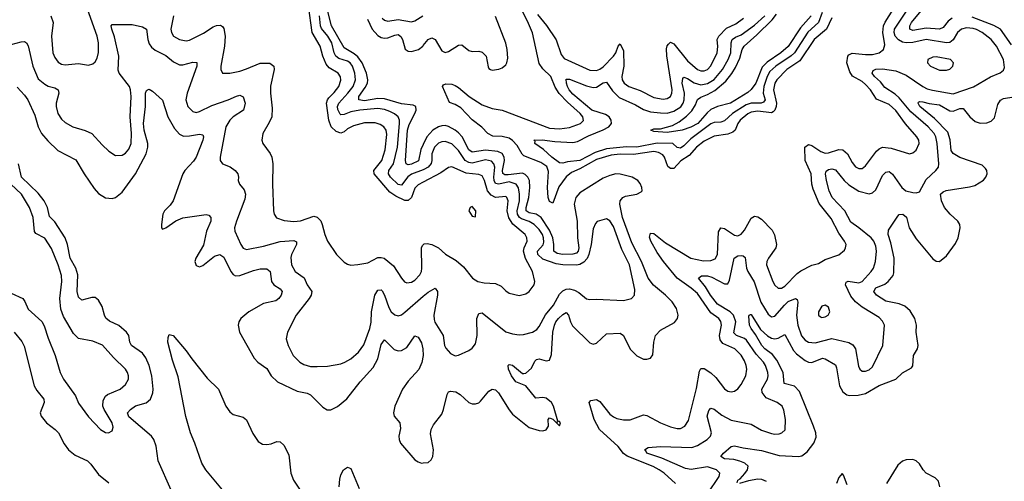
# Model space of a CAD drawing. Header units: inches. Extents: x 1954678 to 2060271, y 904822 to 1016299.
# Tile 382 of 403: x 2027601 to 2033454, y 1002822 to 1005567. Entities that reach past the tile are written whole.
import ezdxf

# ---------------------------------------------------------------- set-up
doc = ezdxf.new("R2010")
doc.units = ezdxf.units.IN
doc.header["$MEASUREMENT"] = 0
doc.layers.add('C0020', color=7, linetype='Continuous')
doc.layers.add('C0030', color=7, linetype='Continuous')

msp = doc.modelspace()

# ---------------------------------------------------------------- linework, layer by layer
at = {"layer": 'C0020', "color": 5}
for points, elevation in [([(2030000, 1004601.2), (2029970, 1004585.5), (2029950, 1004566), (2029930, 1004509.8), (2029910, 1004491.6), (2029890, 1004492.2), (2029836.9, 1004516.9), (2029801.8, 1004541.8), (2029707.2, 1004650), (2029706.6, 1004670), (2029753.7, 1004730), (2029773.9, 1004793.9), (2029783.5, 1004883.5), (2029778.6, 1004910), (2029765, 1004930), (2029744.5, 1004944.5), (2029714.6, 1004954.6), (2029650, 1004953.9), (2029584.4, 1004935.6), (2029550, 1004917.5), (2029530, 1004901), (2029510, 1004893.2), (2029481.4, 1004901.4), (2029453.1, 1004930), (2029438.9, 1004970), (2029424.7, 1005070), (2029429.9, 1005090), (2029438.2, 1005101.8), (2029470, 1005133.2), (2029497.2, 1005170), (2029510, 1005207.7), (2029508.1, 1005228.1), (2029493.8, 1005250), (2029440.9, 1005280.9), (2029421.9, 1005301.9), (2029402, 1005350), (2029387.8, 1005410), (2029339, 1005490), (2029317.8, 1005650)], 560), ([(2027786, 1005590), (2027799.8, 1005550), (2027789.3, 1005469.3), (2027797.7, 1005370), (2027810, 1005341.6), (2027830, 1005314.4), (2027850, 1005302.6), (2027870, 1005299), (2027950, 1005305.8), (2028010, 1005296.5), (2028035.8, 1005304.2), (2028050, 1005317.1), (2028061.6, 1005338.4), (2028070, 1005372), (2028069.8, 1005430.2), (2028060.2, 1005470), (2028003.1, 1005630)], 560), ([(2028515.3, 1005590), (2028499.7, 1005510), (2028502.2, 1005490), (2028516, 1005470), (2028550, 1005448.6), (2028590, 1005441.4), (2028610, 1005446.2), (2028693, 1005487), (2028750, 1005525), (2028770, 1005533.4), (2028794.4, 1005534.4), (2028806.6, 1005526.6), (2028814.2, 1005514.2), (2028822.6, 1005470), (2028818.6, 1005410), (2028796.5, 1005290), (2028795.8, 1005270), (2028807.3, 1005250), (2028849.1, 1005249.1), (2028910, 1005261.5), (2028950, 1005274), (2029030, 1005309.5), (2029088.6, 1005308.6), (2029111.7, 1005290), (2029112.7, 1005270), (2029092.6, 1005172.6), (2029092, 1005130), (2029101.8, 1005041.8), (2029099, 1004990), (2029084.2, 1004955.8), (2029045.7, 1004890), (2029040.3, 1004850), (2029047, 1004830), (2029090, 1004772.4), (2029099.6, 1004750), (2029105.2, 1004710), (2029104, 1004590), (2029110.3, 1004430), (2029113.7, 1004410), (2029128.2, 1004388.2), (2029172.1, 1004372.1), (2029230, 1004368), (2029270, 1004370.9), (2029350, 1004399), (2029370, 1004393.7), (2029390.1, 1004370.1), (2029399.3, 1004350), (2029414, 1004290), (2029430, 1004250.6), (2029483.8, 1004170), (2029530, 1004124.9), (2029550, 1004113), (2029570, 1004107.7), (2029610.6, 1004110.6), (2029670, 1004121.3), (2029730, 1004152.8), (2029750, 1004153.8), (2029768.3, 1004148.3), (2029822.7, 1004102.7), (2029870.3, 1004030), (2029888.5, 1004008.5), (2029902.6, 1004002.6), (2029930, 1004006.2), (2029950, 1004018), (2029979.8, 1004050), (2029988.9, 1004070), (2029990.5, 1004089.5), (2029990, 1004211), (2029995.4, 1004224.6), (2030000, 1004228.6)], 560), ([(2030000, 1004675.3), (2029930, 1004649.5), (2029908, 1004632), (2029870, 1004582.3), (2029850, 1004586.2), (2029805.4, 1004630), (2029793.7, 1004650), (2029796, 1004670), (2029823.5, 1004710), (2029846.2, 1004810), (2029858.5, 1004950), (2029857.8, 1004970), (2029849.9, 1004989.9), (2029828, 1005008), (2029801.2, 1005021.2), (2029770, 1005032.8), (2029730, 1005039.9), (2029622.4, 1005030), (2029570, 1005019), (2029530, 1005003.2), (2029510, 1005001.8), (2029505.6, 1005005.6), (2029492.5, 1005032.5), (2029490.3, 1005050), (2029497.1, 1005070), (2029552.4, 1005130), (2029582.6, 1005170), (2029597.1, 1005210), (2029593.6, 1005250), (2029579.9, 1005290), (2029565, 1005310), (2029550, 1005319.9), (2029497.2, 1005337.2), (2029480.1, 1005350), (2029470.3, 1005370), (2029456.8, 1005430), (2029432.2, 1005470), (2029394.4, 1005514.4), (2029388.2, 1005530), (2029382.7, 1005590)], 540), ([(2030000, 1004825.1), (2029985.6, 1004794.4), (2029972, 1004728), (2029930, 1004707.7), (2029910, 1004704.5), (2029897.4, 1004710), (2029894.5, 1004730), (2029905.4, 1004910), (2029916.2, 1004943.8), (2029950.7, 1005010), (2029957.3, 1005030), (2029956, 1005050), (2029939.3, 1005059.3), (2029870, 1005067.4), (2029770, 1005097.2), (2029730, 1005098), (2029650, 1005084.9), (2029617.2, 1005090), (2029617, 1005110), (2029655.5, 1005164.5), (2029667.7, 1005190), (2029669.9, 1005210.1), (2029663, 1005250), (2029637.5, 1005310), (2029610, 1005347), (2029590, 1005364.7), (2029530, 1005399.6), (2029455.1, 1005530), (2029427.8, 1005632.2)], 520), ([(2029756.5, 1005576.5), (2029770, 1005564.4), (2029790, 1005558.6), (2029850, 1005568.8), (2029930, 1005554.5), (2029950, 1005560.2), (2029997, 1005590)], 540), ([(2027550, 1005419.8), (2027610, 1005435.5), (2027630, 1005436.5), (2027640.3, 1005430), (2027650, 1005410.7), (2027678, 1005290), (2027710, 1005216.2), (2027750, 1005182.8), (2027770, 1005172.7), (2027810, 1005162.3), (2027829.4, 1005149.4), (2027832.8, 1005130), (2027818, 1005070), (2027817.8, 1005050), (2027827.6, 1005010), (2027850, 1004975.6), (2027870, 1004956.1), (2027917.1, 1004930), (2027990, 1004908.4), (2028029.5, 1004889.5), (2028090, 1004822), (2028130, 1004786), (2028170, 1004758.9), (2028210, 1004760.8), (2028230, 1004774.3), (2028250, 1004797), (2028264.2, 1004830), (2028265.6, 1004890), (2028256.8, 1004990), (2028263.4, 1005110), (2028259.7, 1005150), (2028252.8, 1005170), (2028191.1, 1005250), (2028186.2, 1005266.2), (2028189.9, 1005350), (2028165, 1005465), (2028148.7, 1005511.3), (2028144.8, 1005530), (2028150, 1005539.3), (2028270, 1005537.6), (2028330, 1005525.5), (2028354, 1005510), (2028361.7, 1005450), (2028370, 1005423.1), (2028383.4, 1005403.4), (2028406, 1005386.1), (2028470, 1005355.1), (2028516, 1005316), (2028550, 1005299.2), (2028570, 1005299), (2028630, 1005315), (2028652.8, 1005312.8), (2028653.2, 1005290), (2028596.6, 1005130), (2028588.9, 1005090), (2028600.7, 1005050), (2028630, 1005020.2), (2028650, 1005015.9), (2028670, 1005021.3), (2028742.9, 1005057.2), (2028839.7, 1005090), (2028890, 1005112.7), (2028910, 1005118), (2028930, 1005108.4), (2028940.9, 1005070), (2028932, 1005030), (2028870, 1004989.1), (2028850, 1004969.8), (2028826.9, 1004930), (2028791.5, 1004750), (2028791.8, 1004730), (2028805.5, 1004710), (2028851.3, 1004691.3), (2028880.9, 1004670), (2028896.9, 1004650), (2028900.8, 1004630), (2028898.6, 1004610), (2028908, 1004590), (2028935.2, 1004555.2), (2028943.5, 1004530), (2028939.9, 1004499.9), (2028889.1, 1004369.1), (2028878.5, 1004330), (2028878.9, 1004310), (2028914.7, 1004230), (2028930, 1004208.9), (2028950, 1004200.2), (2029050, 1004221.4), (2029150, 1004248.7), (2029230, 1004254.1), (2029246.1, 1004246.1), (2029247.2, 1004230), (2029216.8, 1004170), (2029213.2, 1004153.2), (2029217.1, 1004110), (2029238.3, 1004070), (2029292.2, 1004032.2), (2029309.4, 1003990), (2029337.4, 1003950), (2029333.9, 1003930), (2029321.3, 1003910), (2029244, 1003810), (2029193.4, 1003710), (2029185.5, 1003670), (2029196.4, 1003630), (2029227.2, 1003570), (2029266.7, 1003530), (2029290, 1003516), (2029330, 1003505.3), (2029370, 1003504.6), (2029430, 1003507.6), (2029510, 1003521.7), (2029534.5, 1003530), (2029569.8, 1003550.2), (2029615.3, 1003590), (2029646.1, 1003633.9), (2029682.9, 1003730), (2029691.1, 1003768.9), (2029693, 1003830), (2029711.7, 1003928.3), (2029730, 1003959.7), (2029750, 1003960.3), (2029754.9, 1003954.9), (2029770, 1003928.7), (2029796.2, 1003856.2), (2029810, 1003830.2), (2029830, 1003811.2), (2029850, 1003805.4), (2029870, 1003812.8), (2029890, 1003827.8), (2030000, 1003922.2)], 540), ([(2029668.8, 1005570), (2029696.9, 1005510), (2029730, 1005472.9), (2029750, 1005461.8), (2029770, 1005457.3), (2029790, 1005458.5), (2029830, 1005475.6), (2029850, 1005478.1), (2029866.6, 1005466.6), (2029876.8, 1005450), (2029891.4, 1005391.4), (2029910, 1005379.4), (2029930, 1005377.9), (2029971.9, 1005390), (2029997.5, 1005410), (2030000, 1005413)], 520), ([(2027586.1, 1005166.1), (2027630, 1005118.3), (2027649.2, 1005090), (2027690, 1005000.3), (2027710.9, 1004930), (2027731, 1004890), (2027767.3, 1004847.3), (2027827.2, 1004790), (2027934, 1004734), (2027983.5, 1004650), (2028043.1, 1004563.1), (2028070, 1004534), (2028110, 1004508), (2028150, 1004503.6), (2028169.8, 1004510.2), (2028210, 1004542.4), (2028290, 1004651.1), (2028353.4, 1004770), (2028363.4, 1004810), (2028362.7, 1004830), (2028341.2, 1004910), (2028336.7, 1004950), (2028348.2, 1005050), (2028349.2, 1005130.8), (2028354.7, 1005145.3), (2028361.2, 1005150), (2028370, 1005154), (2028390, 1005142.6), (2028449.2, 1005089.2), (2028480.9, 1004990), (2028521, 1004921), (2028550, 1004886), (2028574.7, 1004874.7), (2028610, 1004876.1), (2028670, 1004887.1), (2028690, 1004882), (2028693.4, 1004870), (2028689.2, 1004850), (2028650.7, 1004750), (2028634.2, 1004725.8), (2028581.5, 1004670), (2028570, 1004650.9), (2028512.8, 1004490), (2028495.9, 1004464.1), (2028462.1, 1004430), (2028452.4, 1004410), (2028442.7, 1004350), (2028444, 1004330), (2028450, 1004322), (2028470, 1004329.1), (2028528.3, 1004371.7), (2028570, 1004389.1), (2028710, 1004408.9), (2028724.4, 1004404.4), (2028737.7, 1004390), (2028737.2, 1004370), (2028710.8, 1004310), (2028692.8, 1004227.2), (2028647.9, 1004150), (2028642.6, 1004130), (2028650, 1004104.9), (2028670, 1004097.6), (2028690, 1004105.3), (2028758.6, 1004161.4), (2028790, 1004170.8), (2028814.2, 1004154.3), (2028856.2, 1004070), (2028870, 1004051), (2028884.5, 1004044.5), (2028910, 1004045.6), (2028990, 1004076.1), (2029030, 1004085.7), (2029070, 1004085.5), (2029090, 1004070.4), (2029097.1, 1004010), (2029111.2, 1003991.2), (2029150, 1003966.7), (2029161.5, 1003950), (2029154.4, 1003930), (2029140.7, 1003910), (2029124, 1003896), (2029050, 1003880.1), (2028963.5, 1003830), (2028915.4, 1003790), (2028903.5, 1003770), (2028899.7, 1003750), (2028906.5, 1003710), (2028994.7, 1003554.7), (2029016.9, 1003530), (2029070, 1003493.8), (2029095.2, 1003450), (2029132.8, 1003412.8), (2029250, 1003358), (2029310, 1003346.5), (2029330, 1003337), (2029402.2, 1003262.2), (2029428.2, 1003248.2), (2029450, 1003246.7), (2029490, 1003266.4), (2029546.5, 1003313.5), (2029625.3, 1003414.7), (2029701.3, 1003498.7), (2029729.6, 1003550.4), (2029750, 1003636.4), (2029770, 1003664.2), (2029826.2, 1003606.2), (2029850, 1003597.6), (2029870, 1003599.8), (2029901.7, 1003618.3), (2029950, 1003686.4), (2029970, 1003678.7), (2029990, 1003645.5), (2029997.1, 1003610), (2029999.3, 1003570), (2029992.2, 1003527.8), (2029972.7, 1003487.3), (2029910, 1003418), (2029876.1, 1003370), (2029830.6, 1003270), (2029822.8, 1003230), (2029827.9, 1003210), (2029860.5, 1003170), (2029864.1, 1003135.9), (2029855.4, 1003090), (2029856.5, 1003070), (2029864, 1003050), (2029950, 1002950.4), (2029970, 1002938.7), (2029990, 1002930.3), (2030000, 1002931.5)], 520), ([(2028501.6, 1002770), (2028424.8, 1002944.8), (2028411.1, 1003031.1), (2028398.9, 1003070), (2028384.5, 1003090), (2028250, 1003206.2), (2028241.3, 1003230), (2028259.1, 1003250), (2028290, 1003271), (2028352, 1003288), (2028378.2, 1003310), (2028392, 1003348), (2028393.9, 1003370), (2028386.5, 1003450), (2028370.3, 1003510), (2028350, 1003555.9), (2028330, 1003583.7), (2028264.7, 1003630), (2028256.2, 1003650), (2028249.3, 1003690), (2028235.9, 1003710), (2028190, 1003748.8), (2028135.2, 1003775.2), (2028113.2, 1003793.2), (2028104.3, 1003810), (2028090, 1003862), (2028070, 1003898.5), (2028050, 1003915.1), (2028030, 1003915.8), (2027970, 1003899.7), (2027950, 1003917.6), (2027942.9, 1003950), (2027946.9, 1004050), (2027933.9, 1004090), (2027901.3, 1004150), (2027884.5, 1004230), (2027870.3, 1004270), (2027810, 1004365.7), (2027777, 1004397), (2027766, 1004450), (2027745.3, 1004490), (2027710, 1004534.9), (2027611.7, 1004630), (2027592.7, 1004710)], 520), ([(2027550, 1003941.1), (2027619, 1003910), (2027631.5, 1003891.5), (2027650, 1003846.7), (2027731.9, 1003771.9), (2027746.8, 1003746.8), (2027770, 1003674), (2027811.7, 1003570), (2027841.1, 1003470), (2027861.1, 1003430), (2027932.2, 1003330), (2027950, 1003287.3), (2028010, 1003205.5), (2028080.5, 1003130), (2028110, 1003112.7), (2028129.5, 1003110.5), (2028150, 1003122.8), (2028155.4, 1003144.6), (2028150.9, 1003170), (2028102, 1003250), (2028095.4, 1003270), (2028096.6, 1003303.4), (2028110.9, 1003329.1), (2028122, 1003338), (2028198, 1003370), (2028230, 1003397.1), (2028246.6, 1003430), (2028248, 1003450), (2028242, 1003470), (2028229.6, 1003490), (2028158.7, 1003558.7), (2028092.7, 1003632.7), (2028035.2, 1003655.2), (2027950.9, 1003670.9), (2027920.3, 1003700.3), (2027861.3, 1003801.3), (2027845, 1003845), (2027839.9, 1003910), (2027851.6, 1004010), (2027850, 1004045.2), (2027830, 1004109.7), (2027790, 1004206.9), (2027750, 1004268.7), (2027696.6, 1004296.6), (2027687.9, 1004308), (2027681, 1004390), (2027659.6, 1004450), (2027611, 1004530), (2027547.6, 1004590)], 540), ([(2027568.6, 1003710), (2027613.4, 1003653.4), (2027626.3, 1003626.3), (2027687.5, 1003390), (2027702.3, 1003362.3), (2027744.1, 1003310), (2027746.2, 1003290), (2027722.2, 1003230), (2027728.2, 1003210), (2027759.7, 1003170), (2027812.4, 1003130), (2027830.6, 1003110.6), (2027864.6, 1003044.6), (2027890, 1003008.9), (2027930, 1002978), (2028003.8, 1002943.8), (2028024.1, 1002924.1), (2028070, 1002862), (2028130, 1002812.3)], 520), ([(2028836.4, 1002736.4), (2028706.6, 1002890), (2028683.2, 1002930), (2028642.2, 1003050), (2028616.8, 1003110), (2028588.1, 1003208.1), (2028543.4, 1003443.4), (2028510, 1003542.9), (2028481.5, 1003650), (2028483, 1003677), (2028490, 1003694.8), (2028513.4, 1003690), (2028590, 1003598.8), (2028623.1, 1003550), (2028716, 1003436), (2028783.2, 1003370), (2028825.2, 1003270), (2028850, 1003235.3), (2028870, 1003219.1), (2028930, 1003204), (2028950, 1003188.7), (2028987.5, 1003107.5), (2029018.7, 1003058.7), (2029043.4, 1003043.4), (2029070, 1003040.2), (2029095.5, 1003044.5), (2029130, 1003058.5), (2029150, 1003056.5), (2029170, 1003036.5), (2029200.6, 1002980.6), (2029212.8, 1002870), (2029228.6, 1002828.6), (2029268.4, 1002770)], 480), ([(2029500.2, 1002790), (2029504.6, 1002835.4), (2029510, 1002860.7), (2029525.7, 1002890), (2029550, 1002906), (2029570, 1002898), (2029619, 1002779)], 480)]:
    msp.add_lwpolyline(points, dxfattribs=dict(at, elevation=elevation))
at = {"layer": 'C0030', "color": 5}
for points, elevation in [([(2032430, 1005578.7), (2032396.8, 1005510), (2032324.1, 1005450), (2032238, 1005322), (2032160.6, 1005270), (2032102.6, 1005210), (2032090.1, 1005190), (2032081.4, 1005150), (2032099.8, 1005070), (2032098.5, 1005050), (2032091, 1005029), (2032080.6, 1005019.4), (2032070, 1005013.5), (2031990, 1005023.3), (2031950, 1005016.7), (2031930, 1005007.5), (2031884.3, 1004970), (2031870.5, 1004950), (2031853.6, 1004910), (2031841.1, 1004898.9), (2031810, 1004885.6), (2031730, 1004873.7), (2031670, 1004845.7), (2031624, 1004810), (2031580.6, 1004759.4), (2031531.4, 1004728.6), (2031490, 1004682.6), (2031470, 1004681.3), (2031454.3, 1004694.3), (2031434.3, 1004750), (2031424.1, 1004764.1), (2031398.3, 1004778.3), (2031370, 1004784.1), (2031250, 1004765.8), (2031170, 1004767.6), (2031117.7, 1004762.3), (2031030, 1004736.5), (2030930, 1004680.1), (2030881.5, 1004658.5), (2030850, 1004633.5), (2030806.4, 1004573.6), (2030770, 1004476.8), (2030750, 1004485.7), (2030742.8, 1004510), (2030739.4, 1004570), (2030745.3, 1004665.3), (2030734.1, 1004694.1), (2030698.6, 1004718.6), (2030598.2, 1004758.2), (2030587.7, 1004767.7), (2030558.2, 1004818.2), (2030530, 1004849.4), (2030510, 1004863.2), (2030470, 1004872.9), (2030414.5, 1004874.5), (2030383.8, 1004890), (2030347.2, 1004927.2), (2030290, 1004972.6), (2030222.9, 1005042.9), (2030190, 1005063.4), (2030155.6, 1005075.6), (2030113.8, 1005170), (2030121, 1005179), (2030134.9, 1005185.1), (2030170, 1005183.1), (2030190, 1005175.7), (2030210, 1005163.8), (2030273.1, 1005110), (2030350, 1005060.5), (2030410, 1005038.5), (2030470, 1005029.6), (2030750, 1004923), (2030810, 1004918.5), (2030870, 1004925.9), (2030935.1, 1004950), (2030953.1, 1004966.9), (2030948.4, 1004990), (2030932, 1005010), (2030856.7, 1005076.7), (2030808, 1005128), (2030785.1, 1005165.1), (2030757.5, 1005230), (2030710, 1005275.5), (2030690, 1005306.9), (2030649.6, 1005489.6), (2030619.2, 1005559.2), (2030542.2, 1005710)], 480), ([(2031499, 1002810), (2031431.7, 1002870), (2031403, 1002890), (2031367.4, 1002910), (2031211.7, 1002971.7), (2031190, 1002987.6), (2031158.7, 1003030), (2031046.8, 1003130), (2031016.1, 1003190), (2030985.5, 1003290), (2030996.3, 1003303.7), (2031030, 1003309.3), (2031050, 1003296.2), (2031110, 1003221.4), (2031130, 1003205.1), (2031150, 1003196.6), (2031190, 1003188.2), (2031230, 1003187.3), (2031310, 1003218), (2031330, 1003214.1), (2031410, 1003170.1), (2031470, 1003147), (2031510, 1003136.5), (2031530, 1003137.2), (2031555.8, 1003150), (2031577.1, 1003182.9), (2031625.2, 1003374.8), (2031642.3, 1003477.7), (2031650, 1003494), (2031670, 1003492.4), (2031710, 1003466.7), (2031739.9, 1003439.9), (2031790, 1003372.6), (2031810, 1003358.5), (2031830, 1003353.8), (2031850, 1003358.3), (2031870, 1003373.1), (2031890, 1003397), (2031917.1, 1003450), (2031924, 1003490), (2031920.2, 1003510), (2031910, 1003539.1), (2031890, 1003573.3), (2031852.5, 1003610), (2031781.9, 1003641.9), (2031764.4, 1003664.4), (2031761.1, 1003690), (2031772.8, 1003750), (2031770, 1003771.7), (2031756.3, 1003790), (2031710, 1003824.5), (2031630, 1003938.4), (2031593.5, 1003970), (2031509.9, 1004030), (2031427.4, 1004130), (2031390, 1004182.5), (2031353.2, 1004250), (2031345.4, 1004274.6), (2031350, 1004298.6), (2031370, 1004295.7), (2031439.8, 1004239.8), (2031590, 1004149.6), (2031666.8, 1004133.2), (2031710, 1004134.4), (2031735, 1004145), (2031749.3, 1004170.7), (2031755.2, 1004304.8), (2031768.4, 1004330), (2031790, 1004326.3), (2031850, 1004285.1), (2031870, 1004281.7), (2031890, 1004292.4), (2031910, 1004316), (2031950, 1004387.8), (2031970, 1004398.8), (2031990, 1004394.5), (2032010, 1004380.2), (2032074.8, 1004314.8), (2032088.7, 1004288.7), (2032100.6, 1004230), (2032095.8, 1004210), (2032051.9, 1004150), (2032043.2, 1004130), (2032041.4, 1004110), (2032077.8, 1004010), (2032090, 1003987.6), (2032110, 1003970.2), (2032130, 1003970.2), (2032150, 1003981.7), (2032222, 1004058), (2032245.3, 1004074.7), (2032310, 1004107.1), (2032350, 1004117.8), (2032390, 1004141.5), (2032470, 1004168.7), (2032503.5, 1004196.5), (2032511.2, 1004210), (2032513.5, 1004230), (2032504.2, 1004250), (2032470, 1004297.6), (2032424.4, 1004384.4), (2032354.1, 1004474.1), (2032318.4, 1004558.4), (2032310.4, 1004590), (2032306.1, 1004650), (2032270.3, 1004730), (2032268.3, 1004810), (2032290, 1004825.2), (2032310, 1004819.8), (2032363.7, 1004783.7), (2032390, 1004773.8), (2032410, 1004775), (2032470, 1004796.1), (2032493.9, 1004793.9), (2032522.4, 1004770), (2032550, 1004718.9), (2032570, 1004692.8), (2032590, 1004682.4), (2032610, 1004682.4), (2032630, 1004697.8), (2032694.4, 1004785.6), (2032710, 1004800.1), (2032730, 1004808.4), (2032782.6, 1004802.6), (2032890, 1004770.3), (2032910, 1004774.6), (2032930, 1004790.4), (2032947.7, 1004830), (2032945.6, 1004850), (2032934.6, 1004870), (2032867.4, 1004947.4), (2032810, 1005027.9), (2032770, 1005062.7), (2032694.9, 1005094.9), (2032658.4, 1005150), (2032630, 1005181.7), (2032610, 1005199.2), (2032551.5, 1005231.5), (2032536.3, 1005256.3), (2032519.1, 1005310), (2032524.2, 1005350), (2032530, 1005358.5), (2032550, 1005368.9), (2032630, 1005359.4), (2032670, 1005360.9), (2032709.9, 1005370.1), (2032736, 1005390), (2032743.4, 1005416.6), (2032731.7, 1005490), (2032736.1, 1005530), (2032746.7, 1005553.3), (2032844.6, 1005710)], 480), ([(2031690, 1002748.4), (2031759.2, 1002850), (2031762.3, 1002870), (2031742.5, 1002890), (2031690, 1002908.1), (2031593.4, 1002893.4), (2031558.4, 1002898.4), (2031419.1, 1002959.1), (2031330, 1002989.4), (2031323.5, 1003003.5), (2031314.5, 1003010), (2031336.9, 1003023.1), (2031409.9, 1003030.1), (2031596.4, 1003023.6), (2031630, 1003035.1), (2031688.7, 1003070), (2031708.2, 1003090), (2031714.2, 1003110), (2031688.8, 1003210), (2031696.8, 1003243.2), (2031710, 1003256.9), (2031730, 1003251.3), (2031775.1, 1003215.1), (2031830, 1003185.6), (2031950, 1003162.2), (2032010, 1003126.7), (2032070, 1003106.5), (2032090, 1003102.3), (2032115.2, 1003104.8), (2032132.3, 1003110), (2032151.8, 1003128.2), (2032154.2, 1003190), (2032144.6, 1003244.6), (2032134.2, 1003270), (2032104.2, 1003290), (2032039.3, 1003319.3), (2032014, 1003350), (2032012.6, 1003370), (2032046.7, 1003430), (2032050.5, 1003450), (2032048.7, 1003470), (2032035.4, 1003510), (2032022.9, 1003530), (2031978.5, 1003578.5), (2031921.4, 1003661.4), (2031910, 1003671.8), (2031862.4, 1003690), (2031846.1, 1003706.1), (2031859.2, 1003770), (2031844.8, 1003810), (2031824.8, 1003830), (2031750, 1003876.4), (2031707.2, 1003930), (2031678.5, 1003978.5), (2031635.4, 1004030), (2031655, 1004045), (2031690, 1004044.9), (2031715.6, 1004035.6), (2031790, 1003995.5), (2031810, 1003995.6), (2031821.2, 1004018.8), (2031847.8, 1004150), (2031870, 1004163.5), (2031890, 1004165.5), (2031902.3, 1004162.3), (2031913, 1004153), (2031920.9, 1004090), (2031928.7, 1004070), (2031967.7, 1004007.7), (2032007.4, 1003887.4), (2032050, 1003815.4), (2032070, 1003799.3), (2032090, 1003803.8), (2032146.9, 1003870), (2032170, 1003890.6), (2032212.7, 1003910), (2032222.4, 1003902.4), (2032227.8, 1003887.8), (2032219.5, 1003810), (2032226.1, 1003750), (2032248, 1003688), (2032270, 1003662.2), (2032290.1, 1003650.1), (2032330, 1003645.4), (2032430, 1003670.6), (2032530, 1003648.6), (2032554.1, 1003634.1), (2032569.4, 1003610), (2032587.9, 1003507.9), (2032595.3, 1003490), (2032610, 1003477.4), (2032630, 1003477.3), (2032650, 1003484.9), (2032670, 1003502.3), (2032732.8, 1003630), (2032743, 1003750), (2032730, 1003775.1), (2032710, 1003796.9), (2032610, 1003857.5), (2032568.9, 1003888.9), (2032542.6, 1003922.6), (2032510.9, 1003990), (2032514, 1004006), (2032527.1, 1004012.9), (2032590, 1004003.3), (2032610, 1004010.2), (2032662.9, 1004070), (2032675.8, 1004090), (2032688.6, 1004130), (2032694.2, 1004190), (2032690, 1004220.9), (2032679.1, 1004250), (2032662.9, 1004270), (2032589.9, 1004329.9), (2032542.4, 1004362.4), (2032505.8, 1004430), (2032431.2, 1004510), (2032412.7, 1004550), (2032397.1, 1004610), (2032390.6, 1004650), (2032394.6, 1004665.4), (2032410, 1004676.8), (2032430, 1004680.5), (2032450, 1004673.5), (2032503.1, 1004610), (2032530, 1004585.8), (2032590, 1004547.6), (2032650, 1004531.4), (2032670, 1004536.8), (2032690, 1004554.7), (2032730, 1004641.5), (2032750, 1004660.9), (2032770, 1004663.8), (2032790, 1004648.3), (2032844.6, 1004570), (2032869.3, 1004549.3), (2032910, 1004539.2), (2032930, 1004538.2), (2032950, 1004543.2), (2032990, 1004617.5), (2033047.4, 1004670), (2033062.4, 1004690), (2033065, 1004710), (2033055.4, 1004830), (2033047.2, 1004870), (2033036.7, 1004890), (2033002.2, 1004930), (2032899, 1005019), (2032830, 1005102.4), (2032804.7, 1005124.7), (2032744.6, 1005164.6), (2032718.3, 1005198.3), (2032683.4, 1005230), (2032669.8, 1005250), (2032675.3, 1005264.7), (2032690, 1005272.7), (2032730, 1005274.9), (2032810, 1005262.2), (2032870, 1005237.3), (2032970, 1005169.6), (2032996.4, 1005156.4), (2033027.3, 1005147.3), (2033150, 1005126.9), (2033271.6, 1005168.4), (2033371.9, 1005228.1), (2033430, 1005250.2), (2033450, 1005266.3), (2033456.3, 1005283.7), (2033449.8, 1005330), (2033407.7, 1005410), (2033376, 1005450), (2033323.4, 1005490), (2033290, 1005509.4), (2033270, 1005515.4), (2033230, 1005519.4), (2033199.6, 1005510), (2033175.9, 1005490), (2033150, 1005447.4), (2033130, 1005432.3), (2033111.3, 1005428.7), (2032990, 1005448.4), (2032910, 1005432), (2032870, 1005428.9), (2032850, 1005433.2), (2032826.3, 1005446.3), (2032805.9, 1005470), (2032799.6, 1005490), (2032801.8, 1005510), (2032917.4, 1005682.6)], 460), ([(2030000, 1005413), (2030030, 1005449.2), (2030050, 1005459.8), (2030070, 1005450.1), (2030110, 1005381.8), (2030130, 1005371.8), (2030150, 1005377.4), (2030210, 1005416.4), (2030230, 1005417), (2030270, 1005383.2), (2030290, 1005378.5), (2030330, 1005380.7), (2030350, 1005374.8), (2030374.3, 1005350), (2030386.3, 1005286.3), (2030390, 1005276.3), (2030398.8, 1005270), (2030410, 1005266.5), (2030450, 1005273.1), (2030470, 1005281.7), (2030490, 1005298.4), (2030496.8, 1005310), (2030502.4, 1005337.6), (2030498.3, 1005390), (2030490, 1005427), (2030430, 1005585.3)], 520), ([(2032372, 1005610), (2032349.2, 1005550.8), (2032286.8, 1005493.2), (2032206.8, 1005370), (2032188, 1005352), (2032095.9, 1005290), (2032060.9, 1005259.1), (2032043.7, 1005230), (2032025.4, 1005170), (2032021.7, 1005130), (2032032.7, 1005090), (2032023.3, 1005076.7), (2032008.8, 1005071.2), (2031950, 1005070.2), (2031918.9, 1005061.1), (2031839.2, 1005010), (2031790, 1004966), (2031770, 1004957.3), (2031730, 1004955.3), (2031710, 1004948.3), (2031590, 1004858.4), (2031550, 1004816.2), (2031530, 1004802.9), (2031510, 1004807.6), (2031484.7, 1004830), (2031390, 1004833.8), (2031270.3, 1004810), (2031208.7, 1004811.3), (2031090, 1004800), (2031022.2, 1004777.8), (2030930, 1004729.7), (2030857.5, 1004722.5), (2030830, 1004714), (2030810, 1004716.8), (2030765.3, 1004750), (2030714.6, 1004794.6), (2030664.2, 1004830), (2030664.7, 1004844.7), (2030658, 1004850), (2030707.1, 1004852.9), (2030782.8, 1004842.8), (2030890, 1004836.2), (2030916.5, 1004843.5), (2030983.2, 1004876.8), (2031070, 1004912.3), (2031102.4, 1004930), (2031118.5, 1004950), (2031117.9, 1004970), (2031105.2, 1004990), (2031083.1, 1005003.1), (2031001.7, 1005030), (2030890, 1005123.6), (2030867.5, 1005150), (2030858, 1005170), (2030850.9, 1005190), (2030850, 1005214.4), (2030870, 1005213.8), (2030970, 1005174.1), (2031010, 1005163.5), (2031030, 1005165.4), (2031070, 1005191.3), (2031090, 1005195.4), (2031124.7, 1005144.7), (2031165.1, 1005105.1), (2031261.1, 1005061.1), (2031310, 1005032.9), (2031350, 1005019.9), (2031410, 1005012.7), (2031450, 1005011.8), (2031490, 1005022.3), (2031530.3, 1005049.7), (2031544.6, 1005070), (2031551.8, 1005090), (2031552.3, 1005130), (2031539.1, 1005190), (2031542.6, 1005217.4), (2031550, 1005225), (2031570, 1005217.8), (2031610, 1005192.2), (2031650, 1005180.7), (2031690, 1005186.9), (2031730, 1005211.3), (2031779.5, 1005270), (2031813.3, 1005330), (2031828.9, 1005370), (2031830.8, 1005430), (2031836.9, 1005450), (2031856.2, 1005463.8), (2031890, 1005476.9), (2031970, 1005534.3), (2032030.3, 1005590)], 460), ([(2030678.6, 1005598.6), (2030733.3, 1005533.3), (2030790, 1005448.1), (2030820.5, 1005360.5), (2030836.7, 1005336.7), (2030990, 1005267.8), (2031030, 1005265), (2031050, 1005272.2), (2031070, 1005287.5), (2031130.6, 1005350), (2031145, 1005370), (2031158.5, 1005410), (2031170, 1005423.1), (2031190, 1005382), (2031192.1, 1005290), (2031180.8, 1005230), (2031182.9, 1005210), (2031193.9, 1005190), (2031221.3, 1005170), (2031290, 1005146.1), (2031370, 1005103.8), (2031425.9, 1005094.1), (2031450, 1005097.7), (2031470.5, 1005110), (2031478, 1005130), (2031479.2, 1005150), (2031447.6, 1005352.4), (2031446.4, 1005393.6), (2031449.3, 1005410.7), (2031458.1, 1005421.9), (2031470, 1005433.8), (2031490, 1005424.1), (2031570, 1005321.6), (2031630, 1005270.1), (2031650, 1005262.9), (2031670, 1005262.7), (2031690, 1005271.6), (2031710, 1005292.9), (2031747, 1005370), (2031752.2, 1005407.8), (2031748.2, 1005450), (2031756.7, 1005470), (2031802.5, 1005517.5), (2031858.1, 1005541.9), (2031903.4, 1005576.6)], 480), ([(2032305.6, 1005590), (2032241.9, 1005518.1), (2032170, 1005406.8), (2032125.4, 1005370), (2032045.1, 1005314.9), (2032014.3, 1005285.7), (2031976.5, 1005190), (2031950, 1005152.5), (2031930, 1005133.2), (2031826.2, 1005070), (2031750, 1005049.9), (2031710, 1005032.2), (2031687, 1005013), (2031632.2, 1004950), (2031590, 1004928.1), (2031539.1, 1004910), (2031450, 1004896.8), (2031370, 1004901.6), (2031353.2, 1004910), (2031370, 1004918.4), (2031410, 1004918.7), (2031482.1, 1004937.9), (2031520.4, 1004959.6), (2031565.7, 1004994.3), (2031595.8, 1005024.3), (2031618.4, 1005061.6), (2031630, 1005092.2), (2031650, 1005106), (2031690, 1005121.4), (2031733.8, 1005146.2), (2031798.4, 1005201.6), (2031833.7, 1005246.3), (2031856.3, 1005283.7), (2031881.9, 1005338.1), (2031896.3, 1005390), (2031907.6, 1005410), (2031983.4, 1005476.6), (2032073.5, 1005566.5), (2032100.7, 1005599.3)], 440), ([(2033143.7, 1005576.3), (2033121.3, 1005558.7), (2033090, 1005520.2), (2033070, 1005510.5), (2032990, 1005516.2), (2032910, 1005503.4), (2032893.3, 1005510), (2032892.3, 1005530), (2032902.8, 1005550), (2032960, 1005620)], 440), ([(2033497.1, 1005417.1), (2033431.3, 1005511.3), (2033393.1, 1005533.1), (2033262.8, 1005582.8)], 440), ([(2031865.9, 1002814.1), (2031869.8, 1002830), (2031883.2, 1002836.8), (2031912.1, 1002867.9), (2031928, 1002890), (2031931.8, 1002911.8), (2031912.3, 1002930), (2031882.5, 1002942.5), (2031847.1, 1002952.9), (2031790, 1002955.4), (2031768.3, 1002970), (2031784.7, 1002990), (2031830, 1003028.9), (2031850, 1003033.6), (2031901, 1003021), (2032010, 1003005.2), (2032116.1, 1002976.1), (2032230.4, 1002969.6), (2032250, 1002974.5), (2032281.8, 1002998.2), (2032321.6, 1003050), (2032335, 1003085), (2032333.6, 1003110), (2032320.8, 1003150), (2032236.5, 1003356.5), (2032207.1, 1003387.1), (2032144.7, 1003404.7), (2032139.5, 1003470), (2032102.7, 1003542.7), (2032076.9, 1003576.9), (2032030.5, 1003610), (2032013.3, 1003630), (2031975.9, 1003695.9), (2031948.8, 1003730), (2031940.2, 1003750), (2031936, 1003804), (2031937.2, 1003810), (2031945.4, 1003814.6), (2031950, 1003813.6), (2032005.3, 1003725.3), (2032046.5, 1003686.5), (2032070, 1003674.1), (2032090, 1003669.5), (2032110, 1003673.5), (2032150, 1003694.9), (2032200.9, 1003600.9), (2032219.7, 1003579.7), (2032270, 1003540.1), (2032290, 1003531.1), (2032310, 1003528.9), (2032373.9, 1003553.9), (2032390, 1003551.5), (2032450, 1003514.7), (2032457, 1003497), (2032475.5, 1003390), (2032494.5, 1003354.5), (2032517.4, 1003337.4), (2032533.2, 1003333.2), (2032585.8, 1003334.2), (2032630, 1003343.8), (2032710, 1003391.8), (2032810, 1003429.2), (2032850, 1003466.7), (2032903.1, 1003496.9), (2032911, 1003509), (2032913.6, 1003570), (2032938.4, 1003610), (2032942.9, 1003630), (2032931.4, 1003710), (2032931.8, 1003750), (2032922.8, 1003790), (2032895.3, 1003835.3), (2032863.6, 1003863.6), (2032830, 1003877.2), (2032750, 1003893.1), (2032693.7, 1003930), (2032677.8, 1003950), (2032690, 1003972.3), (2032745.1, 1003994.9), (2032764.8, 1004010), (2032793.1, 1004046.9), (2032798, 1004062), (2032800.2, 1004150), (2032780.7, 1004240.7), (2032764.5, 1004290), (2032765, 1004315), (2032820.9, 1004399.1), (2032830, 1004408.1), (2032851.5, 1004411.5), (2032872.8, 1004392.8), (2032888.9, 1004328.9), (2032930, 1004264.2), (2033030, 1004144.9), (2033050, 1004130.3), (2033070, 1004129), (2033110, 1004163.9), (2033163.5, 1004236.5), (2033179.2, 1004270), (2033192.1, 1004330), (2033189.9, 1004350), (2033178.6, 1004370), (2033132.5, 1004410), (2033098, 1004450), (2033080.9, 1004490), (2033075.1, 1004530), (2033090, 1004542.9), (2033109.5, 1004550.5), (2033247.7, 1004572.3), (2033278.9, 1004581.1), (2033330, 1004612.5), (2033345.2, 1004630), (2033352.4, 1004650), (2033349.9, 1004670), (2033342.8, 1004682.8), (2033322.7, 1004702.7), (2033190, 1004748.5), (2033150, 1004771.4), (2033138.5, 1004790), (2033133.1, 1004853.1), (2033117.7, 1004897.7), (2033038.9, 1004978.9), (2032952.1, 1005050), (2032941.6, 1005070), (2032943.8, 1005076.2), (2032950, 1005080.2), (2032970, 1005078.2), (2033007.8, 1005067.8), (2033070, 1005061.5), (2033130, 1005025.1), (2033150, 1005022.5), (2033190, 1005038.2), (2033210, 1005038.1), (2033249.7, 1004989.7), (2033282.1, 1004962.1), (2033310, 1004952), (2033350, 1004954), (2033376.4, 1004963.6), (2033396, 1004984), (2033416.4, 1005063.6), (2033431, 1005089), (2033450, 1005098.1), (2033510.9, 1005109.1)], 440), ([(2030000, 1002931.5), (2030030, 1002934.9), (2030047, 1002950), (2030057.6, 1002970), (2030061.3, 1003010), (2030043.9, 1003103.9), (2030047.1, 1003130), (2030061.3, 1003158.7), (2030110, 1003222.3), (2030121.1, 1003250), (2030141.2, 1003338.8), (2030150, 1003353.4), (2030162.4, 1003357.6), (2030194.2, 1003354.2), (2030218.4, 1003338.4), (2030270, 1003291.3), (2030290, 1003283.2), (2030310, 1003282.3), (2030330, 1003288.9), (2030341, 1003299), (2030390, 1003358.3), (2030410, 1003370.3), (2030430, 1003367), (2030447.6, 1003347.6), (2030510, 1003246.7), (2030530, 1003222.4), (2030630, 1003142), (2030690, 1003123.6), (2030710, 1003123.1), (2030731, 1003129), (2030743.6, 1003150), (2030742.7, 1003190), (2030750, 1003198.8), (2030770.9, 1003190.9), (2030790, 1003172), (2030798, 1003178), (2030792, 1003170), (2030810, 1003152), (2030815.1, 1003170), (2030810, 1003177.2), (2030800.2, 1003180.2), (2030775, 1003270), (2030761.8, 1003290), (2030730, 1003316.5), (2030710, 1003320.9), (2030670, 1003317), (2030609.8, 1003389.8), (2030550, 1003413.5), (2030523.6, 1003450), (2030506.8, 1003490), (2030504, 1003510), (2030510, 1003516.5), (2030530, 1003512.1), (2030590, 1003462.4), (2030597.2, 1003462.8), (2030610, 1003464.9), (2030644, 1003496), (2030663.9, 1003536.1), (2030673.7, 1003546.3), (2030690, 1003550.1), (2030730, 1003539.4), (2030750, 1003542), (2030763.1, 1003576.9), (2030769.9, 1003709.9), (2030779.3, 1003750), (2030788.8, 1003771.2), (2030804.4, 1003790), (2030830, 1003815.1), (2030850, 1003825.8), (2030864.2, 1003810), (2030875, 1003770), (2030886.9, 1003746.9), (2030990, 1003644.7), (2031010, 1003638), (2031030, 1003643.2), (2031090, 1003699.4), (2031170, 1003702.2), (2031190, 1003688.9), (2031230, 1003608), (2031270, 1003568), (2031310, 1003548.2), (2031330, 1003548), (2031350, 1003554.8), (2031364.8, 1003575.2), (2031369.8, 1003650), (2031381.1, 1003690), (2031410, 1003720.2), (2031493.6, 1003766.4), (2031510.5, 1003789.5), (2031514.5, 1003810), (2031506.3, 1003850), (2031479.2, 1003890), (2031441.1, 1003930), (2031368.6, 1003988.6), (2031337.1, 1004030), (2031297.4, 1004130), (2031240.6, 1004240.6), (2031185.2, 1004390), (2031169.1, 1004470), (2031170.4, 1004490), (2031186, 1004510), (2031201.9, 1004518.1), (2031269.8, 1004530.2), (2031296.4, 1004543.6), (2031300.5, 1004550), (2031299.8, 1004570), (2031290, 1004592.6), (2031275.6, 1004610), (2031241.3, 1004630), (2031170, 1004649.3), (2031144, 1004650), (2031110, 1004641.6), (2031070, 1004623.9), (2030930, 1004537.9), (2030906.8, 1004510), (2030896.6, 1004470), (2030915.7, 1004370), (2030916, 1004270), (2030923.9, 1004210), (2030920.1, 1004190), (2030910, 1004178.9), (2030890, 1004172.8), (2030830, 1004170.2), (2030796.1, 1004176.1), (2030775.8, 1004190), (2030776.9, 1004230), (2030769.4, 1004270), (2030750, 1004315.1), (2030700.1, 1004390), (2030671.1, 1004410), (2030630, 1004419.3), (2030612.6, 1004430), (2030610.8, 1004450), (2030627.3, 1004510), (2030634.2, 1004570), (2030631, 1004610), (2030621.5, 1004630), (2030606.3, 1004646.3), (2030590, 1004654.3), (2030504.4, 1004644.4), (2030485.4, 1004645.4), (2030472.9, 1004652.9), (2030471.1, 1004670), (2030482.9, 1004730), (2030480.8, 1004750), (2030470, 1004770.7), (2030442.4, 1004782.4), (2030370, 1004790.7), (2030290, 1004779.3), (2030270, 1004794.2), (2030230.6, 1004870), (2030210, 1004893.4), (2030190, 1004909.9), (2030150, 1004931.5), (2030130, 1004937), (2030110, 1004936.2), (2030090, 1004930.8), (2030056.9, 1004910), (2030021.2, 1004870), (2030000, 1004825.1)], 520), ([(2030000, 1003922.2), (2030030, 1003947.9), (2030070.5, 1003970), (2030084, 1003950), (2030084.1, 1003930), (2030062.2, 1003810), (2030063.9, 1003783.9), (2030069.1, 1003769.1), (2030119.2, 1003690), (2030126.7, 1003630), (2030133.8, 1003613.8), (2030161.5, 1003581.5), (2030190, 1003568.4), (2030210, 1003572.2), (2030270, 1003600.3), (2030290, 1003614.9), (2030310, 1003640.7), (2030320.8, 1003690), (2030319.4, 1003790), (2030330, 1003819.5), (2030350, 1003823.6), (2030490, 1003711.1), (2030530, 1003699.2), (2030570, 1003694), (2030595.9, 1003695.9), (2030650, 1003709.4), (2030674.9, 1003725.1), (2030690, 1003742.8), (2030727.3, 1003812.7), (2030773.8, 1003870), (2030810, 1003935.5), (2030830, 1003955.7), (2030850, 1003963.8), (2030870, 1003966.1), (2030899.7, 1003959.7), (2030924.9, 1003944.9), (2030970, 1003906.7), (2030990, 1003902.4), (2031030, 1003904.9), (2031190, 1003896.4), (2031237.2, 1003910), (2031255.1, 1003930), (2031257.4, 1003962.6), (2031225.6, 1004110), (2031181.3, 1004201.3), (2031130, 1004337.2), (2031110, 1004371), (2031090, 1004382.6), (2031033.2, 1004366.8), (2031024.2, 1004355.8), (2031010, 1004324), (2030998.1, 1004230), (2030985.1, 1004170), (2030973.7, 1004146.3), (2030955.2, 1004124.8), (2030930, 1004111.4), (2030910, 1004106.9), (2030830.6, 1004109.4), (2030790, 1004115.4), (2030710, 1004142.3), (2030680.3, 1004170), (2030679.2, 1004190), (2030712.1, 1004227.9), (2030716.7, 1004243.3), (2030715.4, 1004270), (2030708.4, 1004290), (2030690, 1004318.6), (2030660.2, 1004350), (2030630, 1004366.7), (2030583.1, 1004383.1), (2030571.5, 1004391.5), (2030559.7, 1004410), (2030557.4, 1004430), (2030571.8, 1004490), (2030572.3, 1004530), (2030566.5, 1004566.5), (2030551.6, 1004590), (2030510, 1004602), (2030450, 1004589), (2030430, 1004592.2), (2030421.8, 1004610), (2030419.7, 1004630), (2030425.9, 1004690), (2030420.4, 1004710), (2030405.1, 1004725.1), (2030370, 1004733.6), (2030290, 1004714.9), (2030270, 1004717.4), (2030250, 1004730.3), (2030208.6, 1004790), (2030170, 1004829.4), (2030130, 1004843.1), (2030110, 1004841), (2030090, 1004832.4), (2030066.4, 1004810), (2030051, 1004770), (2030051.6, 1004730), (2030047.1, 1004712.9), (2030028.1, 1004690), (2030003.5, 1004676.5), (2030000, 1004675.3)], 540), ([(2030000, 1004228.6), (2030006, 1004234), (2030024, 1004236), (2030050.7, 1004230), (2030090, 1004210.3), (2030132.9, 1004172.9), (2030195.8, 1004135.8), (2030238.2, 1004098.2), (2030292.2, 1004030), (2030324, 1004010), (2030362.6, 1004002.6), (2030430, 1003999.1), (2030462.2, 1003982.2), (2030490, 1003954), (2030510, 1003941.3), (2030570, 1003927), (2030610, 1003936.4), (2030629.4, 1003950), (2030658.7, 1003990), (2030663, 1004010), (2030649.7, 1004070), (2030607.8, 1004147.8), (2030596.3, 1004190), (2030599.2, 1004210), (2030617.4, 1004250), (2030616.5, 1004270), (2030605.4, 1004290), (2030532.1, 1004352.1), (2030508.6, 1004388.6), (2030498.7, 1004430), (2030505.2, 1004490), (2030496.2, 1004510), (2030490, 1004516.5), (2030430, 1004510.7), (2030403.2, 1004523.2), (2030381.9, 1004550), (2030364.7, 1004610), (2030350, 1004637.8), (2030330, 1004645.9), (2030254.7, 1004654.7), (2030170, 1004692.2), (2030150, 1004688.9), (2030104.4, 1004655.6), (2030000, 1004601.2)], 560), ([(2033071, 1002790), (2033063, 1002823), (2033043.5, 1002843.5), (2032990, 1002871.4), (2032972.2, 1002890), (2032950, 1002926.8), (2032930, 1002943.4), (2032910, 1002951.1), (2032870, 1002949.4), (2032850, 1002942.9), (2032821.9, 1002918.1), (2032753.5, 1002810)], 440), ([(2032040.3, 1002820.3), (2032013.6, 1002833.6), (2031990, 1002835), (2031934.2, 1002825.8), (2031880.7, 1002810)], 440), ([(2032520.9, 1002800.9), (2032498.7, 1002858.7), (2032490, 1002869.2), (2032470, 1002845.2), (2032456.9, 1002810)], 440)]:
    msp.add_lwpolyline(points, dxfattribs=dict(at, elevation=elevation))
for points, elevation in [([(2033050, 1005346), (2033030, 1005344.7), (2032999.1, 1005330), (2032997.1, 1005310), (2033014.9, 1005290), (2033070, 1005267.5), (2033110, 1005266.4), (2033130, 1005273.7), (2033147.8, 1005290), (2033153.3, 1005310), (2033135.1, 1005330)], 480), ([(2030290, 1004457.2), (2030278, 1004450), (2030271.3, 1004430), (2030290, 1004398), (2030310, 1004394), (2030311.8, 1004430)], 580), ([(2032390, 1003869.5), (2032370, 1003864.5), (2032350.4, 1003830), (2032350.6, 1003810), (2032361.2, 1003801.2), (2032370, 1003796.4), (2032390, 1003800.3), (2032406.6, 1003810), (2032418, 1003830), (2032410, 1003857)], 480)]:
    msp.add_lwpolyline(points, close=True, dxfattribs=dict(at, elevation=elevation))

doc.saveas('drawing.dxf')
